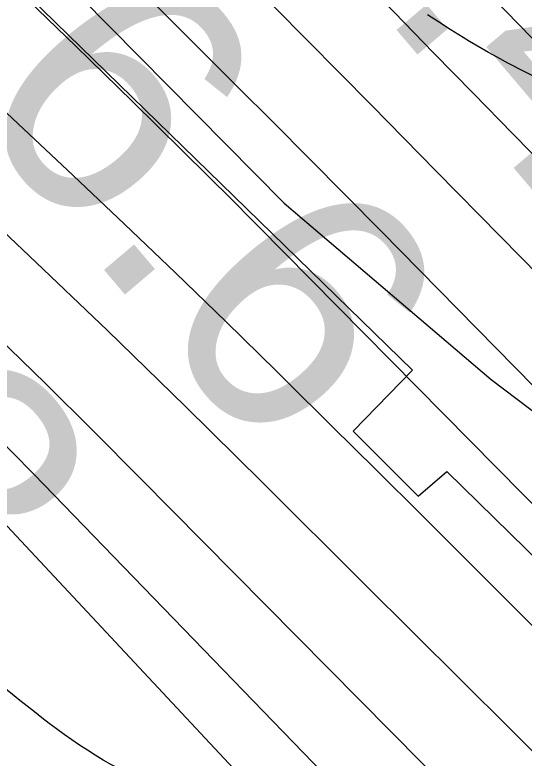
# Model space of a CAD drawing. Extents: x 3279314 to 3317160, y 734079 to 759431.
# Drawn here: x 3308545.4 to 3308680, y 751081.3 to 751277.8 of the extents above; entities that cross this region are included whole.
import ezdxf

# ---------------------------------------------------------------- set-up
doc = ezdxf.new("R2010")
doc.units = 0
for name, color, linetype in [('V-RIVR-EDGE', 7, 'Continuous'), ('V-RIVR-RANG', 7, 'Continuous'), ('V-ROAD-CNTR', 7, 'Continuous'), ('V-RRAP-RVMT', 7, 'Continuous'), ('V-SITE-VEGE', 7, 'Continuous'), ('V-TOPO-DPTH', 7, 'Continuous'), ('V-TOPO-MAJR', 7, 'Continuous'), ('V-TOPO-MINR', 7, 'Continuous'), ('V-TOPO-WATR', 7, 'Continuous')]:
    doc.layers.add(name, color=color, linetype=linetype)

msp = doc.modelspace()

# ---------------------------------------------------------------- linework, layer by layer
at = {"layer": 'V-RIVR-EDGE'}
msp.add_spline([(3310321.13, 749040.23), (3310300.43, 749054.71), (3310291.48, 749060.21), (3310284.53, 749069.69), (3310279.08, 749082.15), (3310276.14, 749099.09), (3310273.16, 749101.58), (3310272.66, 749103.08), (3310274.17, 749108.55), (3310272.69, 749114.53), (3310270.22, 749124), (3310267.74, 749126.49), (3310257.78, 749125.02), (3310250.81, 749127.03), (3310248.83, 749130.03), (3310246.36, 749138), (3310246.37, 749142.98), (3310240.9, 749146.48), (3310227.47, 749153.98), (3310224.49, 749156.98), (3310223.53, 749170.92), (3310223.05, 749178.39), (3310221.57, 749182.88), (3310210.16, 749201.33), (3310196.27, 749220.28), (3310184.35, 749234.26), (3310180.89, 749244.22), (3310168.48, 749260.69), (3310132.24, 749302.6), (3310100.95, 749338.04), (3310093.01, 749349.51), (3310080.1, 749360.99), (3310068.19, 749377.95), (3310063.22, 749384.44), (3310063.24, 749392.9), (3310059.28, 749401.38), (3310050.84, 749409.37), (3310038.9, 749415.37), (3310032.93, 749417.88), (3310031.94, 749421.36), (3310031.97, 749431.32), (3310027.51, 749441.79), (3310013.62, 749463.24), (3310002.21, 749480.19), (3309996.75, 749484.69), (3309989.8, 749494.17), (3309966.47, 749525.1), (3309915.81, 749577.01), (3309885.51, 749606.96), (3309870.12, 749627.91), (3309858.72, 749646.37), (3309848.3, 749660.83), (3309832.41, 749680.29), (3309811.56, 749707.23), (3309792.19, 749727.7), (3309770.83, 749747.17), (3309749.97, 749767.14), (3309721.15, 749794.1), (3309694.33, 749821.55), (3309675.95, 749841.02), (3309647.16, 749875.94), (3309632.27, 749893.91), (3309623.81, 749897.91), (3309619.35, 749905.89), (3309612.4, 749914.37), (3309608.42, 749917.87), (3309602.95, 749917.88), (3309597.97, 749917.89), (3309593.49, 749919.4), (3309591.01, 749923.39), (3309589.53, 749928.87), (3309582.58, 749936.85), (3309559.72, 749955.33), (3309517.49, 749996.77), (3309500.12, 750016.73), (3309486.72, 750038.67), (3309451.96, 750074.11), (3309414.2, 750111.55), (3309372.47, 750150), (3309355.08, 750165.97), (3309348.13, 750174.95), (3309345.66, 750180.94), (3309337.24, 750197.39), (3309328.3, 750210.36), (3309324.84, 750220.82), (3309324.86, 750227.79), (3309323.88, 750231.78), (3309308.97, 750246.75), (3309301.02, 750253.25), (3309289.58, 750255.27), (3309275.65, 750261.28), (3309266.21, 750269.27), (3309256.29, 750285.23), (3309242.39, 750304.18), (3309232.48, 750324.13), (3309226.56, 750344.06), (3309225.09, 750354.02), (3309225.1, 750360.49), (3309226.61, 750366.47), (3309226.63, 750374.93), (3309224.66, 750381.91), (3309217.72, 750394.37), (3309214.25, 750402.35), (3309208.81, 750416.8), (3309202.88, 750437.23), (3309195.97, 750461.15), (3309191.05, 750483.07), (3309177.66, 750507.51), (3309165.75, 750523.97), (3309142.39, 750541.95), (3309121.53, 750561.92), (3309087.25, 750593.38), (3309058.44, 750623.32), (3309023.66, 750653.78), (3308984.89, 750682.26), (3308965.52, 750701.73), (3308934.71, 750725.21), (3308916.82, 750741.69), (3308889.5, 750766.65), (3308879.07, 750781.12), (3308861.7, 750803.57), (3308838.86, 750831.51), (3308825.46, 750846.48), (3308814.55, 750864.44), (3308799.66, 750884.89), (3308786.77, 750907.83), (3308769.91, 750936.75), (3308755.5, 750949.23), (3308730.15, 750966.23), (3308702.32, 750989.7), (3308667.03, 751014.68), (3308635.22, 751038.16), (3308607.37, 751054.17), (3308596.45, 751066.15), (3308577.55, 751076.15), (3308544.74, 751098.14), (3308515.42, 751122.12), (3308480.63, 751147.1), (3308431.9, 751178.59), (3308381.19, 751210.58), (3308313.08, 751254.57), (3308298.17, 751264.07), (3308277.31, 751288.02), (3308255.95, 751308.99), (3308247.01, 751317.97), (3308234.57, 751321.99), (3308223.13, 751325), (3308216.67, 751329.5), (3308211.21, 751335.99), (3308207.75, 751346.95), (3308191.84, 751357.45), (3308167.47, 751369.96), (3308143.1, 751381.47), (3308114.75, 751393.99), (3308098.83, 751402), (3308065.53, 751427.97), (3308034.73, 751454.44), (3307987.99, 751482.94), (3307953.18, 751501.95), (3307919.38, 751524.44), (3307889.04, 751538.95), (3307842.78, 751558.49), (3307826.37, 751569.48), (3307807.98, 751583.97), (3307787.11, 751600.95), (3307757.78, 751617.95), (3307730.93, 751635.94), (3307709.54, 751642.47), (3307686.18, 751660.95), (3307647.39, 751683.46), (3307590.22, 751719.45), (3307548.46, 751746.94), (3307501.72, 751774.94), (3307418.18, 751822.45), (3307378.91, 751849.94), (3307352.06, 751864.44), (3307323.22, 751882.44), (3307282.93, 751899.97), (3307232.7, 751923.5), (3307180.99, 751954.99), (3307151.19, 751984.94), (3307118.88, 752007.93), (3307079.59, 752027.95), (3307037.81, 752048.46), (3306959.2, 752074.05), (3306908.45, 752091.61), (3306835.32, 752115.69), (3306813.43, 752124.71), (3306798, 752129.23), (3306775.59, 752128.29), (3306737.24, 752125.39), (3306707.36, 752121.48), (3306675.99, 752124.05), (3306640.67, 752138.08), (3306619.79, 752149.59), (3306586.97, 752168.09), (3306556.14, 752186.09), (3306540.22, 752191.11), (3306530.77, 752196.11), (3306523.31, 752198.12), (3306509.86, 752198.66), (3306494.43, 752199.19), (3306481.99, 752202.21), (3306455.62, 752212.73), (3306426.27, 752223.26), (3306394.43, 752235.79), (3306377.52, 752244.3), (3306357.63, 752254.8), (3306340.22, 752261.82), (3306315.84, 752271.84), (3306291.96, 752278.87), (3306250.66, 752292.41), (3306229.29, 752305.91), (3306214.86, 752312.92), (3306196.46, 752320.43), (3306178.54, 752322.47), (3306158.63, 752327.5), (3306122.35, 752354.48), (3306083.1, 752388.93), (3306035.88, 752426.89), (3305994.62, 752454.38), (3305960.83, 752483.35), (3305942.93, 752491.36), (3305925.51, 752496.38), (3305911.08, 752501.39), (3305890.21, 752519.37), (3305880.28, 752528.36), (3305854.92, 752543.36), (3305817.11, 752558.39), (3305791.24, 752567.92), (3305763.88, 752577.45), (3305740.5, 752586.47), (3305713.14, 752599.98), (3305680.82, 752615.99), (3305651.97, 752630.01), (3305614.66, 752644.04), (3305572.38, 752660.58), (3305548.49, 752666.61), (3305515.65, 752676.65), (3305473.87, 752696.18), (3305452.48, 752705.69), (3305406.24, 752733.19), (3305373.44, 752759.66), (3305338.65, 752786.14), (3305328.71, 752794.13), (3305312.3, 752802.64), (3305286.93, 752813.66), (3305252.11, 752826.69), (3305242.16, 752830.2), (3305208.83, 752844.72), (3305177.02, 752867.21), (3305143.72, 752892.19), (3305118.38, 752915.16), (3305099, 752933.13), (3305078.61, 752943.14), (3305068.68, 752953.62), (3305059.76, 752971.57), (3305047.83, 752980.06), (3305022.47, 752992.58), (3305004.56, 752998.1), (3304987.64, 753004.11), (3304962.77, 753016.13), (3304950.35, 753026.12), (3304927, 753047.59), (3304902.65, 753069.06), (3304884.27, 753085.54), (3304875.32, 753093.03), (3304866.37, 753098.53), (3304851.45, 753104.04), (3304833.04, 753108.07), (3304825.58, 753113.07), (3304814.14, 753120.56), (3304795.25, 753131.07), (3304772.88, 753147.56), (3304761.44, 753154.06), (3304763.94, 753158.04), (3304771.92, 753160.01), (3304783.88, 753164.96), (3304789.87, 753171.91), (3304791.88, 753177.39), (3304788.41, 753185.36), (3304783.94, 753189.36), (3304774.98, 753188.88), (3304768, 753187.9), (3304759.52, 753180.45), (3304750.53, 753171.51), (3304743.06, 753171.03), (3304737.09, 753172.04), (3304729.16, 753187.5), (3304721.73, 753203.95), (3304719.77, 753216.4), (3304715.85, 753239.82), (3304713.88, 753252.27), (3304707.95, 753266.73), (3304696.05, 753288.66), (3304696.05, 753291.15), (3304698.05, 753293.14), (3304721.87, 753260.22), (3304725.85, 753259.21), (3304731.83, 753261.69), (3304735.33, 753264.17), (3304733.35, 753270.15), (3304720.92, 753276.65), (3304713.96, 753281.65), (3304711.48, 753286.14), (3304713.98, 753291.11), (3304717.98, 753296.58), (3304717.99, 753300.56), (3304718.5, 753307.03), (3304717.02, 753313.51), (3304711.57, 753324.98), (3304706.64, 753344.91), (3304708.16, 753355.36), (3304713.67, 753366.3), (3304719.16, 753370.27), (3304720.66, 753373.26), (3304721.2, 753393.17), (3304720.24, 753405.62), (3304722.25, 753412.09), (3304722.76, 753416.07), (3304717.78, 753416.58), (3304715.78, 753414.1), (3304705.78, 753396.7), (3304698.79, 753388.75), (3304690.8, 753382.79), (3304689.3, 753379.81), (3304686.29, 753369.36), (3304679.29, 753358.92), (3304660.84, 753349), (3304644.89, 753343.07), (3304640.41, 753343.08), (3304636.93, 753344.58), (3304631.46, 753345.09), (3304617.01, 753341.14), (3304603.55, 753337.19), (3304582.13, 753334.26), (3304568.69, 753336.28), (3304558.23, 753332.33), (3304554.24, 753329.85), (3304552.23, 753325.37), (3304552.22, 753319.89), (3304556.69, 753317.39), (3304565.16, 753317.37), (3304576.61, 753317.34), (3304598.04, 753325.26), (3304606.01, 753325.24), (3304613.48, 753325.22), (3304648.36, 753335.09), (3304667.78, 753333.55), (3304668.76, 753326.58), (3304665.26, 753321.61), (3304643.84, 753318.67), (3304628.9, 753317.21), (3304618.94, 753317.24), (3304605.48, 753310.3), (3304596.99, 753303.35), (3304588.02, 753300.88), (3304567.61, 753299.44), (3304549.68, 753299.98), (3304541.72, 753301.99), (3304535.25, 753305.49), (3304526.8, 753311.99), (3304519.87, 753327.44), (3304518.9, 753335.41), (3304521.39, 753337.4), (3304525.87, 753336.89), (3304526.84, 753326.93), (3304529.33, 753326.92), (3304534.81, 753329.4), (3304537.33, 753338.35), (3304537.34, 753342.34), (3304537.86, 753354.29), (3304541.37, 753363.24), (3304546.86, 753368.71), (3304559.32, 753371.16), (3304574.27, 753376.6), (3304588.22, 753378.06), (3304594.7, 753384.02), (3304597.71, 753389.99), (3304596.72, 753393.48), (3304592.24, 753395.98), (3304585.76, 753391.02), (3304573.81, 753391.05), (3304554.38, 753389.6), (3304538.93, 753384.66), (3304531.44, 753374.72), (3304526.44, 753364.27), (3304528.89, 753350.82), (3304526.89, 753347.34), (3304520.9, 753341.38), (3304515.92, 753340.9), (3304509.95, 753341.41), (3304494.53, 753349.41), (3304491.56, 753355.9), (3304490.57, 753360.38), (3304490.59, 753365.36), (3304496.09, 753376.8), (3304507.09, 753394.7), (3304515.59, 753407.62), (3304516.11, 753419.07), (3304517.12, 753423.55), (3304526.1, 753431), (3304531.1, 753437.46), (3304532.61, 753445.92), (3304524.17, 753453.41), (3304521.69, 753458.9), (3304530.68, 753468.83), (3304541.15, 753474.28), (3304555.1, 753477.24), (3304557.09, 753479.22), (3304557.1, 753482.71), (3304543.16, 753483.24), (3304520.26, 753482.8), (3304499.35, 753484.84), (3304485.9, 753485.38), (3304474.95, 753484.41), (3304448.54, 753476.5), (3304441.56, 753474.53), (3304417.11, 753455.17), (3304393.67, 753438.3), (3304387.18, 753431.34), (3304378.71, 753431.36), (3304357.3, 753430.92), (3304348.83, 753429.94), (3304343.84, 753425.97), (3304328.37, 753410.58), (3304326.37, 753409.58), (3304314.92, 753410.11), (3304308.96, 753414.61), (3304303.5, 753421.09), (3304279.16, 753448.54), (3304275.21, 753458.51), (3304275.22, 753462.99), (3304280.21, 753469.45), (3304287.22, 753484.87), (3304290.73, 753495.82), (3304296.22, 753498.79), (3304306.68, 753501.26), (3304317.16, 753508.2), (3304337.61, 753522.09), (3304349.57, 753526.54), (3304379.96, 753532.94), (3304408.85, 753538.85), (3304418.82, 753542.31), (3304423.32, 753547.77), (3304423.33, 753551.76), (3304423.33, 753553.75), (3304421.84, 753554.75), (3304418.35, 753551.77), (3304410.38, 753551.79), (3304404.9, 753551.3), (3304391.95, 753548.35), (3304380.99, 753545.89), (3304368.53, 753544.42), (3304359.07, 753542.95), (3304347.6, 753538), (3304334.64, 753532.06), (3304327.66, 753526.6), (3304316.68, 753518.16), (3304306.22, 753513.7), (3304279.82, 753511.28), (3304275.34, 753513.78), (3304273.85, 753513.78), (3304261.39, 753511.33), (3304257.92, 753514.82), (3304257.94, 753522.79), (3304258.95, 753529.76), (3304264.43, 753532.23), (3304275.4, 753536.19), (3304283.38, 753540.65), (3304289.88, 753553.08)], degree=3, dxfattribs=at)
at = {"layer": 'V-ROAD-CNTR'}
msp.add_lwpolyline([(3308695.03, 751255.34), (3308679.79, 751262.96), (3308675.83, 751265.01), (3308672.84, 751266.61), (3308670.55, 751267.88), (3308667.22, 751269.79), (3308665.49, 751270.83), (3308663.82, 751271.85), (3308660.45, 751273.96), (3308657.32, 751275.95), (3308654.42, 751277.8)], dxfattribs=at)
at = {"layer": 'V-RRAP-RVMT'}
for p, q in [((3308455.79, 751373.57), (3308650.49, 751183.88)), ((3308650.49, 751183.88), (3308634.79, 751167.76)), ((3308634.79, 751167.76), (3308651.92, 751150.54)), ((3308651.92, 751150.54), (3308659.58, 751157.1)), ((3308659.58, 751157.1), (3308758.87, 751059.31))]:
    msp.add_line(p, q, dxfattribs=at)
at = {"layer": 'V-SITE-VEGE'}
msp.add_lwpolyline([(3308261.94, 751612.88), (3308529.59, 751316.12), (3308616.58, 751228.08), (3308671.21, 751181.42), (3308732.71, 751134.72), (3308759.92, 751093.37), (3308788.67, 751022.84), (3308831.19, 750959.09), (3308907.84, 750862.54), (3308982.88, 750784.86), (3309070.03, 750724.28), (3309089.8, 750712.17), (3309089.8, 755677.94)], dxfattribs=at)
at = {"layer": 'V-TOPO-DPTH'}
for points in [[(3307949.15, 751810.38), (3308560.82, 751235.32), (3308574.34, 751222.51), (3308587.81, 751209.64), (3308601.18, 751196.67), (3308614.48, 751183.64), (3308617.2, 751180.96), (3308629.09, 751169.21), (3308640.97, 751157.45), (3308652.82, 751145.66), (3308664.66, 751133.86), (3308676.48, 751122.04), (3308688.3, 751110.22), (3308700.11, 751098.39), (3308711.91, 751086.56), (3308805.87, 750992.31), (3308864.45, 750933.16), (3308922.77, 750873.74), (3308980.68, 750813.93), (3309038.33, 750753.87), (3309151.76, 750634.88)], [(3309067.22, 750666.07), (3309038.53, 750696.72), (3309009.53, 750727.09), (3308980.09, 750757.02), (3308950.34, 750786.65), (3308920.36, 750816.06), (3308890.35, 750845.44), (3308860.31, 750874.79), (3308830.26, 750904.12), (3308813.57, 750920.39), (3308775.26, 750957.95), (3308737.09, 750995.65), (3308699.13, 751033.56), (3308661.31, 751071.61), (3308578.62, 751155.28), (3308566.07, 751167.86), (3308553.44, 751180.34), (3308540.68, 751192.7), (3308527.84, 751204.98), (3308372.76, 751351.77)], [(3309067.22, 750666.07), (3309038.53, 750696.72), (3309009.53, 750727.09), (3308980.09, 750757.02), (3308950.34, 750786.65), (3308920.36, 750816.06), (3308890.35, 750845.44), (3308860.31, 750874.79), (3308830.26, 750904.12), (3308813.57, 750920.39), (3308775.26, 750957.95), (3308737.09, 750995.65), (3308699.13, 751033.56), (3308661.31, 751071.61), (3308578.62, 751155.28), (3308566.07, 751167.86), (3308553.44, 751180.34), (3308540.68, 751192.7), (3308527.84, 751204.98), (3308372.76, 751351.77)], [(3308336.28, 751271.59), (3308457.88, 751215.16), (3308465.12, 751211.51), (3308472.18, 751207.55), (3308478.96, 751203.14), (3308485.57, 751198.42), (3308491.92, 751193.36), (3308498.13, 751188.13), (3308504.13, 751182.65), (3308509.98, 751177.01), (3308526.71, 751160.22), (3308527.41, 751159.51), (3308528.11, 751158.8), (3308528.8, 751158.07), (3308529.49, 751157.35), (3308716.66, 750957.04), (3308775.1, 750895.59), (3308834.26, 750834.85), (3308894.48, 750775.16), (3308955.41, 750716.18), (3309068.91, 750608.26)], [(3308336.28, 751271.59), (3308457.88, 751215.16), (3308465.12, 751211.51), (3308472.18, 751207.55), (3308478.96, 751203.14), (3308485.57, 751198.42), (3308491.92, 751193.36), (3308498.13, 751188.13), (3308504.13, 751182.65), (3308509.98, 751177.01), (3308526.71, 751160.22), (3308527.41, 751159.51), (3308528.11, 751158.8), (3308528.8, 751158.07), (3308529.49, 751157.35), (3308716.66, 750957.04), (3308775.1, 750895.59), (3308834.26, 750834.85), (3308894.48, 750775.16), (3308955.41, 750716.18), (3309068.91, 750608.26)]]:
    msp.add_lwpolyline(points, dxfattribs=at)
at = {"layer": 'V-TOPO-MAJR'}
msp.add_lwpolyline([(3309063.53, 750847.82), (3309032.19, 750880.08), (3308999.58, 750911.06), (3308966.13, 750941.18), (3308954.73, 750951.03), (3308926.48, 750975.75), (3308898.42, 751000.67), (3308870.65, 751025.92), (3308843.07, 751051.38), (3308815.81, 751077.17), (3308788.78, 751103.2), (3308762.08, 751129.58), (3308735.62, 751156.19), (3308673.75, 751219.21), (3308656.72, 751236.54), (3308639.68, 751253.86), (3308622.62, 751271.17), (3308605.55, 751288.46), (3307895.8, 752007.09)], dxfattribs=at)
at = {"layer": 'V-TOPO-MINR'}
for points in [[(3309121.83, 750702.06), (3309008.67, 750817.2), (3308944, 750882.97), (3308879.29, 750948.7), (3308814.55, 751014.4), (3308749.77, 751080.06), (3308609.61, 751222.07), (3308607.95, 751223.75), (3308606.28, 751225.41), (3308604.62, 751227.08), (3308602.94, 751228.73), (3308576.43, 751254.89), (3308561.45, 751269.57), (3308546.4, 751284.18), (3308531.26, 751298.7), (3308516.06, 751313.16), (3307693.1, 752090.84)], [(3309151.76, 750634.88), (3309038.33, 750753.87), (3308980.68, 750813.93), (3308922.77, 750873.74), (3308864.45, 750933.16), (3308805.87, 750992.31), (3308711.91, 751086.56), (3308700.11, 751098.39), (3308688.3, 751110.22), (3308676.48, 751122.04), (3308664.66, 751133.86), (3308652.82, 751145.66), (3308640.97, 751157.45), (3308629.09, 751169.21), (3308617.2, 751180.96), (3308614.48, 751183.64), (3308601.18, 751196.67), (3308587.81, 751209.64), (3308574.34, 751222.51), (3308560.82, 751235.32), (3307949.15, 751810.38)], [(3309236.66, 750694.71), (3309036.58, 750918.18), (3309000.45, 750956.49), (3308963.08, 750993.49), (3308923.86, 751028.52), (3308883.4, 751062.23), (3308831.13, 751103.54), (3308815.98, 751115.74), (3308800.99, 751128.11), (3308786.23, 751140.76), (3308771.63, 751153.59), (3308757.26, 751166.7), (3308743.07, 751179.98), (3308729.15, 751193.54), (3308715.39, 751207.28), (3308677.01, 751246.39), (3308666.52, 751257.1), (3308656.05, 751267.82), (3308645.6, 751278.56), (3308635.16, 751289.31), (3308407.72, 751524.04)], [(3309123.99, 750633.26), (3309051.35, 750710.85), (3309008.86, 750755.74), (3308966.04, 750800.31), (3308922.73, 750844.41), (3308879.1, 750888.19), (3308842.43, 750924.57), (3308816.87, 750949.91), (3308791.3, 750975.23), (3308765.71, 751000.54), (3308740.1, 751025.83), (3308714.51, 751051.13), (3308688.94, 751076.46), (3308663.4, 751101.82), (3308637.89, 751127.21), (3308610.8, 751154.22), (3308590.41, 751174.35), (3308569.89, 751194.34), (3308549.18, 751214.13), (3308528.33, 751233.79), (3308280.68, 751465.01)], [(3309078.52, 750789.32), (3309055.31, 750811.67), (3309031.81, 750833.76), (3309008.41, 750855.95), (3308985.15, 750878.29), (3308961.99, 750900.72), (3308920.98, 750940.7), (3308877.52, 750983.33), (3308834.24, 751026.15), (3308791.24, 751069.25), (3308748.42, 751112.53), (3308642.15, 751220.63), (3308632.68, 751230.23), (3308623.2, 751239.82), (3308613.69, 751249.38), (3308604.17, 751258.93), (3308429.98, 751433.09)], [(3308967.92, 751076.17), (3308944.1, 751094.02), (3308920.76, 751112.53), (3308897.33, 751130.89), (3308873.33, 751148.42), (3308848.45, 751164.69), (3308823, 751180.13), (3308720.94, 751238.46), (3308716.68, 751241.06), (3308712.53, 751243.82), (3308708.54, 751246.8), (3308704.66, 751249.94), (3308700.9, 751253.25), (3308697.21, 751256.61), (3308693.6, 751260.07), (3308690.05, 751263.6), (3308678.31, 751275.55), (3308675.32, 751278.62), (3308672.33, 751281.69), (3308669.36, 751284.77), (3308666.39, 751287.85), (3308614.87, 751341.69), (3308586.12, 751371.68), (3308557.34, 751401.63)], [(3309069.44, 750636.92), (3309053.18, 750654.03), (3309036.61, 750670.83), (3309019.83, 750687.43), (3309002.88, 750703.86), (3308985.91, 750720.29), (3308968.93, 750736.69), (3308951.93, 750753.08), (3308885.28, 750817.26), (3308835.2, 750866), (3308785.48, 750915.08), (3308736.29, 750964.69), (3308687.44, 751014.66), (3308550.38, 751156.36), (3308544.68, 751162.2), (3308538.93, 751168.01), (3308533.14, 751173.76), (3308527.31, 751179.47), (3308434.2, 751269.74), (3308395.48, 751306.08), (3308355.99, 751341.56)], [(3309068.91, 750608.26), (3308955.41, 750716.18), (3308894.48, 750775.16), (3308834.26, 750834.85), (3308775.1, 750895.59), (3308716.66, 750957.04), (3308529.49, 751157.35), (3308528.8, 751158.07), (3308528.11, 751158.8), (3308527.41, 751159.51), (3308526.71, 751160.22), (3308509.98, 751177.01), (3308504.13, 751182.65), (3308498.13, 751188.13), (3308491.92, 751193.36), (3308485.57, 751198.42), (3308478.96, 751203.14), (3308472.18, 751207.55), (3308465.12, 751211.51), (3308457.88, 751215.16), (3308336.28, 751271.59)]]:
    msp.add_lwpolyline(points, dxfattribs=at)
at = {"layer": 'V-TOPO-WATR'}
msp.add_lwpolyline([(3309067.22, 750666.07), (3309038.53, 750696.72), (3309009.53, 750727.09), (3308980.09, 750757.02), (3308950.34, 750786.65), (3308920.36, 750816.06), (3308890.35, 750845.44), (3308860.31, 750874.79), (3308830.26, 750904.12), (3308813.57, 750920.39), (3308775.26, 750957.95), (3308737.09, 750995.65), (3308699.13, 751033.56), (3308661.31, 751071.61), (3308578.62, 751155.28), (3308566.07, 751167.86), (3308553.44, 751180.34), (3308540.68, 751192.7), (3308527.84, 751204.98), (3308372.76, 751351.77)], dxfattribs=at)

# ---------------------------------------------------------------- texts
at = {"layer": 'V-RIVR-RANG'}
for s, p in [('40.4', (3308576.51, 751356.09)), ('16.6', (3308499.2, 751292.64)), ('-8', (3308468.8, 751173.86))]:
    msp.add_text(s, height=67, rotation=310.2983, dxfattribs=at).set_placement(p)

doc.saveas('drawing.dxf')
